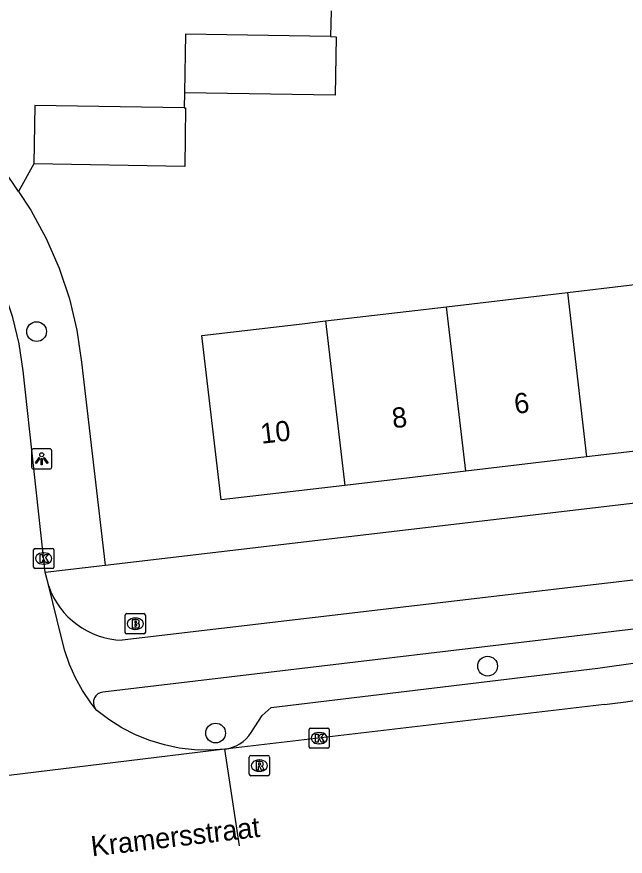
# Model space of a CAD drawing. Extents: x 159888 to 160757, y 384031 to 384746.
# Drawn here: x 160505.82 to 160535.91, y 384154.98 to 384196.47 of the extents above; entities that cross this region are included whole.
import ezdxf

# ---------------------------------------------------------------- set-up
doc = ezdxf.new("R2010")
doc.units = 0
for name, color, linetype in [('IMGEO_Boom', 7, 'Continuous'), ('IMGEO_Brandkraan', 7, 'Continuous'), ('IMGEO_Fietspad_open', 7, 'Continuous'), ('IMGEO_Kolk', 7, 'Continuous'), ('IMGEO_Lichtpunt', 7, 'Continuous'), ('IMGEO_Openbare_ruimte_label', 7, 'Continuous'), ('IMGEO_Pand', 7, 'Continuous'), ('IMGEO_Pand_nummerreeks', 7, 'Continuous'), ('IMGEO_Parkeervlak_open', 7, 'Continuous'), ('IMGEO_Rijbaan_lokaal_gesloten', 7, 'Continuous'), ('IMGEO_Rijbaan_lokaal_open', 7, 'Continuous'), ('IMGEO_Rioolput', 7, 'Continuous'), ('IMGEO_Voetpad_open', 7, 'Continuous')]:
    doc.layers.add(name, color=color, linetype=linetype)

msp = doc.modelspace()

# ---------------------------------------------------------------- linework, layer by layer
at = {"layer": 'IMGEO_Boom'}
for centre in [(160506.803, 384180.91), (160529.108, 384164.375), (160515.654, 384161.067)]:
    msp.add_circle(centre, 0.489, dxfattribs=at)
at = {"layer": 'IMGEO_Brandkraan'}
for p, q in [((160511.183, 384166.045), (160511.183, 384166.897)), ((160511.258, 384166.971), (160512.11, 384166.971)), ((160512.184, 384166.897), (160512.184, 384166.045)), ((160511.671, 384166.751), (160511.696, 384166.751)), ((160512.11, 384165.971), (160511.258, 384165.971)), ((160511.694, 384166.191), (160511.669, 384166.191))]:
    msp.add_line(p, q, dxfattribs=at)
for points in [[(160511.183, 384166.045), (160511.183, 384166.897)], [(160511.258, 384166.971), (160512.11, 384166.971)], [(160512.184, 384166.897), (160512.184, 384166.045)], [(160511.531, 384166.671), (160511.531, 384166.271), (160511.744, 384166.271)], [(160511.762, 384166.671), (160511.531, 384166.671)], [(160511.71, 384166.59), (160511.656, 384166.59), (160511.656, 384166.514)], [(160511.656, 384166.514), (160511.709, 384166.514)], [(160511.718, 384166.438), (160511.656, 384166.438), (160511.656, 384166.357)], [(160511.656, 384166.357), (160511.718, 384166.357)], [(160512.11, 384165.971), (160511.258, 384165.971)]]:
    msp.add_lwpolyline(points, dxfattribs=at)
for centre, radius, start, end in [((160511.26, 384166.895), 0.0765, 91.552, 178.448), ((160511.26, 384166.895), 0.0765, 91.552, 178.448), ((160512.108, 384166.895), 0.0765, 1.552, 88.448), ((160512.108, 384166.895), 0.0765, 1.552, 88.448), ((160511.711, 384166.552), 0.0379, 267.8285, 90.9355), ((160511.719, 384166.397), 0.0404, 269.8759, 90.5077), ((160511.766, 384166.526), 0.145, 59.4692, 91.5367), ((160511.791, 384166.573), 0.0922, 285.5137, 58.1501), ((160511.796, 384166.381), 0.105, 301.3115, 78.989), ((160511.26, 384166.047), 0.0765, 181.552, 268.448), ((160511.26, 384166.047), 0.0765, 181.552, 268.448), ((160511.75, 384166.522), 0.251, 268.6676, 293.5347), ((160512.108, 384166.047), 0.0765, 271.552, 358.448), ((160512.108, 384166.047), 0.0765, 271.552, 358.448)]:
    msp.add_arc(centre, radius, start, end, dxfattribs=at)
for centre, major_axis, ratio, start_param, end_param in [((160511.67, 384166.471), (-0.387, 0.002), 0.722429, 4.712389, 7.853982), ((160511.695, 384166.471), (-0.39, 0.002), 0.717154, 1.570796, 4.712389)]:
    msp.add_ellipse(centre, major_axis=major_axis, ratio=ratio, start_param=start_param, end_param=end_param, dxfattribs=at)
at = {"layer": 'IMGEO_Fietspad_open'}
for points in [[(160565.78, 384172.052), (160563.669, 384171.834), (160511.035, 384165.652)], [(160559.552, 384168.92), (160540.617, 384166.718), (160510.075, 384163.087)]]:
    msp.add_lwpolyline(points, dxfattribs=at)
for centre, radius, start, end in [((160511.17, 384169.641), 3.991, 199.1924, 268.0679), ((160510.124, 384162.574), 0.516, 95.4421, 211.2519)]:
    msp.add_arc(centre, radius, start, end, dxfattribs=at)
at = {"layer": 'IMGEO_Kolk'}
for p, q in [((160506.653, 384169.271), (160506.653, 384170.123)), ((160506.728, 384170.197), (160507.58, 384170.197)), ((160507.654, 384170.123), (160507.654, 384169.271)), ((160507.141, 384169.977), (160507.166, 384169.977)), ((160507.164, 384169.417), (160507.139, 384169.417)), ((160507.58, 384169.197), (160506.728, 384169.197)), ((160520.277, 384160.389), (160520.277, 384161.241)), ((160520.352, 384161.315), (160521.204, 384161.315)), ((160520.765, 384161.095), (160520.79, 384161.095)), ((160521.278, 384161.241), (160521.278, 384160.389)), ((160521.204, 384160.315), (160520.352, 384160.315)), ((160520.788, 384160.535), (160520.763, 384160.535))]:
    msp.add_line(p, q, dxfattribs=at)
for points in [[(160506.653, 384169.271), (160506.653, 384170.123)], [(160506.728, 384170.197), (160507.58, 384170.197)], [(160507.654, 384170.123), (160507.654, 384169.271)], [(160506.974, 384169.897), (160507.097, 384169.897), (160507.097, 384169.746), (160507.227, 384169.897), (160507.391, 384169.897), (160507.245, 384169.746), (160507.398, 384169.497), (160507.246, 384169.497), (160507.161, 384169.661), (160507.097, 384169.594), (160507.097, 384169.497), (160506.974, 384169.497), (160506.974, 384169.897)], [(160507.58, 384169.197), (160506.728, 384169.197)], [(160520.277, 384160.389), (160520.277, 384161.241)], [(160520.352, 384161.315), (160521.204, 384161.315)], [(160520.598, 384161.015), (160520.721, 384161.015), (160520.721, 384160.864), (160520.851, 384161.015), (160521.015, 384161.015), (160520.869, 384160.864), (160521.022, 384160.615), (160520.87, 384160.615), (160520.785, 384160.779), (160520.721, 384160.712), (160520.721, 384160.615), (160520.598, 384160.615), (160520.598, 384161.015)], [(160521.278, 384161.241), (160521.278, 384160.389)], [(160521.204, 384160.315), (160520.352, 384160.315)]]:
    msp.add_lwpolyline(points, dxfattribs=at)
for centre, start, end in [((160506.73, 384170.121), 91.552, 178.448), ((160506.73, 384170.121), 91.552, 178.448), ((160507.578, 384170.121), 1.552, 88.448), ((160507.578, 384170.121), 1.552, 88.448), ((160506.73, 384169.273), 181.552, 268.448), ((160506.73, 384169.273), 181.552, 268.448), ((160507.578, 384169.273), 271.552, 358.448), ((160507.578, 384169.273), 271.552, 358.448), ((160520.354, 384161.239), 91.552, 178.448), ((160520.354, 384161.239), 91.552, 178.448), ((160521.202, 384161.239), 1.552, 88.448), ((160521.202, 384161.239), 1.552, 88.448), ((160520.354, 384160.391), 181.552, 268.448), ((160520.354, 384160.391), 181.552, 268.448), ((160521.202, 384160.391), 271.552, 358.448), ((160521.202, 384160.391), 271.552, 358.448)]:
    msp.add_arc(centre, 0.0765, start, end, dxfattribs=at)
for centre, major_axis, ratio, start_param, end_param in [((160507.14, 384169.697), (-0.387, 0.002), 0.722429, 4.712389, 7.853982), ((160507.165, 384169.697), (-0.39, 0.002), 0.717154, 1.570796, 4.712389), ((160520.764, 384160.815), (-0.387, 0.002), 0.722429, 4.712389, 7.853982), ((160520.789, 384160.815), (-0.39, 0.002), 0.717154, 1.570796, 4.712389)]:
    msp.add_ellipse(centre, major_axis=major_axis, ratio=ratio, start_param=start_param, end_param=end_param, dxfattribs=at)
at = {"layer": 'IMGEO_Lichtpunt'}
for p, q in [((160507.459, 384175.12), (160506.651, 384175.12)), ((160507.459, 384175.12), (160506.651, 384175.12)), ((160506.557, 384175.025), (160506.557, 384174.218)), ((160506.557, 384175.025), (160506.557, 384174.218)), ((160507.553, 384174.218), (160507.553, 384175.025)), ((160507.553, 384174.218), (160507.553, 384175.025)), ((160506.651, 384174.124), (160507.459, 384174.124)), ((160506.651, 384174.124), (160507.459, 384174.124))]:
    msp.add_line(p, q, dxfattribs=at)
for points in [[(160506.931, 384174.689), (160506.97, 384174.661), (160506.782, 384174.399), (160506.744, 384174.426), (160506.931, 384174.689)], [(160507.143, 384174.661), (160507.181, 384174.688), (160507.368, 384174.426), (160507.329, 384174.398), (160507.143, 384174.661)], [(160507.033, 384174.641), (160507.08, 384174.641), (160507.08, 384174.319), (160507.033, 384174.319), (160507.033, 384174.641)]]:
    msp.add_lwpolyline(points, dxfattribs=at)
msp.add_circle((160507.056, 384174.823), 0.0994, dxfattribs=at)
for centre, start, end in [((160506.651, 384175.025), 90, 180), ((160506.651, 384175.025), 90, 180), ((160507.459, 384175.025), 0, 90), ((160507.459, 384175.025), 0, 90), ((160506.651, 384174.218), 180, 270), ((160506.651, 384174.218), 180, 270), ((160507.459, 384174.218), 270, 0), ((160507.459, 384174.218), 270, 360)]:
    msp.add_arc(centre, 0.0946, start, end, dxfattribs=at)
at = {"layer": 'IMGEO_Pand'}
for points in [[(160521.342, 384195.493), (160514.159, 384195.609), (160514.113, 384192.72)], [(160521.342, 384195.493), (160521.619, 384195.489), (160521.572, 384192.6), (160514.113, 384192.72)], [(160514.101, 384191.968), (160506.713, 384192.087), (160506.667, 384189.198)], [(160514.101, 384191.968), (160514.173, 384191.967), (160514.126, 384189.078), (160506.667, 384189.198)], [(160533.056, 384182.845), (160539.164, 384183.563), (160539.535, 384180.402), (160540.119, 384175.436), (160534.002, 384174.717)], [(160527.066, 384182.141), (160533.056, 384182.845)], [(160533.056, 384182.845), (160534.002, 384174.717)], [(160521.087, 384181.438), (160527.066, 384182.141)], [(160528.022, 384174.014), (160527.066, 384182.141)], [(160522.043, 384173.311), (160515.924, 384172.591), (160514.968, 384180.718), (160519.934, 384181.302), (160521.087, 384181.438)], [(160521.087, 384181.438), (160522.043, 384173.311)], [(160534.002, 384174.717), (160528.022, 384174.014)], [(160528.022, 384174.014), (160522.043, 384173.311)]]:
    msp.add_lwpolyline(points, dxfattribs=at)
at = {"layer": 'IMGEO_Parkeervlak_open'}
msp.add_lwpolyline([(160517.411, 384161.098), (160517.955, 384161.94), (160518.409, 384162.327), (160534.554, 384164.276), (160540.497, 384165.109)], dxfattribs=at)
msp.add_arc((160515.846, 384162.11), 1.864, 278.0799, 327.1012, dxfattribs=at)
at = {"layer": 'IMGEO_Rijbaan_lokaal_gesloten'}
for points in [[(160534.886, 384162.486), (160516.108, 384160.265)], [(160516.108, 384160.265), (160500, 384158.317), (160494.41, 384157.644)], [(160516.834, 384155.497), (160516.108, 384160.265)]]:
    msp.add_lwpolyline(points, dxfattribs=at)
msp.add_arc((160522.284, 384266.701), 104.974, 276.89507, 281.53777, dxfattribs=at)
at = {"layer": 'IMGEO_Rijbaan_lokaal_open'}
for points in [[(160521.362, 384196.764), (160521.342, 384195.493)], [(160505.914, 384187.834), (160501.631, 384194.166)], [(160514.113, 384192.72), (160514.101, 384191.968)], [(160506.667, 384189.198), (160505.914, 384187.834)], [(160507.227, 384169.019), (160507.226, 384169.022), (160506.134, 384178.968), (160505.94, 384180.299), (160505.629, 384181.607), (160505.201, 384182.882), (160504.662, 384184.113), (160504.014, 384185.292), (160503.336, 384186.31), (160502.084, 384188.18)], [(160507.4, 384168.329), (160507.227, 384169.019)], [(160509.683, 384162.306), (160509.479, 384162.568), (160509.073, 384163.164), (160508.722, 384163.794), (160508.429, 384164.453), (160508.195, 384165.135), (160508.024, 384165.836), (160507.4, 384168.329)], [(160516.108, 384160.265), (160515.368, 384160.219), (160514.612, 384160.238), (160513.861, 384160.325), (160513.12, 384160.479), (160512.396, 384160.699), (160511.694, 384160.982), (160511.021, 384161.326), (160510.381, 384161.73), (160509.78, 384162.189), (160509.683, 384162.306)]]:
    msp.add_lwpolyline(points, dxfattribs=at)
at = {"layer": 'IMGEO_Rioolput'}
for p, q in [((160517.319, 384159.032), (160517.319, 384159.884)), ((160517.394, 384159.958), (160518.246, 384159.958)), ((160517.807, 384159.738), (160517.832, 384159.738)), ((160518.32, 384159.884), (160518.32, 384159.032)), ((160518.246, 384158.958), (160517.394, 384158.958)), ((160517.83, 384159.178), (160517.805, 384159.178))]:
    msp.add_line(p, q, dxfattribs=at)
for points in [[(160517.319, 384159.032), (160517.319, 384159.884)], [(160517.394, 384159.958), (160518.246, 384159.958)], [(160518.32, 384159.884), (160518.32, 384159.032)], [(160517.908, 384159.656), (160517.656, 384159.658), (160517.656, 384159.258)], [(160517.656, 384159.258), (160517.78, 384159.258), (160517.78, 384159.42), (160517.791, 384159.42)], [(160517.834, 384159.577), (160517.78, 384159.577), (160517.78, 384159.496)], [(160517.78, 384159.496), (160517.832, 384159.496)], [(160517.838, 384159.391), (160517.909, 384159.258), (160518.049, 384159.258), (160517.984, 384159.384)], [(160518.246, 384158.958), (160517.394, 384158.958)]]:
    msp.add_lwpolyline(points, dxfattribs=at)
for centre, radius, start, end in [((160517.396, 384159.882), 0.0765, 91.552, 178.448), ((160517.396, 384159.882), 0.0765, 91.552, 178.448), ((160518.244, 384159.882), 0.0765, 1.552, 88.448), ((160518.244, 384159.882), 0.0765, 1.552, 88.448), ((160517.79, 384159.367), 0.0533, 26.0293, 88.6989), ((160517.816, 384159.685), 0.19, 274.7715, 282.9687), ((160517.84, 384159.481), 0.0964, 77.0061, 93.1865), ((160517.854, 384159.538), 0.0378, 276.6634, 79.6772), ((160517.907, 384159.546), 0.109, 350.3612, 89.416), ((160517.905, 384159.546), 0.112, 277.5842, 350.9817), ((160517.889, 384159.331), 0.108, 29.5134, 73.7905), ((160517.396, 384159.034), 0.0765, 181.552, 268.448), ((160517.396, 384159.034), 0.0765, 181.552, 268.448), ((160518.244, 384159.034), 0.0765, 271.552, 358.448), ((160518.244, 384159.034), 0.0765, 271.552, 358.448)]:
    msp.add_arc(centre, radius, start, end, dxfattribs=at)
for centre, major_axis, ratio, start_param, end_param in [((160517.806, 384159.458), (-0.387, 0.002), 0.722429, 4.712389, 7.853982), ((160517.831, 384159.458), (-0.39, 0.002), 0.717154, 1.570796, 4.712389)]:
    msp.add_ellipse(centre, major_axis=major_axis, ratio=ratio, start_param=start_param, end_param=end_param, dxfattribs=at)
at = {"layer": 'IMGEO_Voetpad_open'}
for points in [[(160505.914, 384187.834), (160506.513, 384186.915), (160507.282, 384185.514), (160507.923, 384184.051), (160508.43, 384182.536), (160508.8, 384180.982), (160509.03, 384179.401), (160510.194, 384169.368)], [(160510.194, 384169.368), (160541.448, 384173.043)], [(160507.227, 384169.019), (160510.194, 384169.368)]]:
    msp.add_lwpolyline(points, dxfattribs=at)

# ---------------------------------------------------------------- texts
at = {"layer": 'IMGEO_Openbare_ruimte_label'}
msp.add_text('Kramersstraat', height=1, rotation=6.663, dxfattribs=at).set_placement((160509.546, 384154.968))
at = {"layer": 'IMGEO_Pand_nummerreeks'}
for s, p in [('6', (160530.478, 384176.839)), ('8', (160524.433, 384176.129)), ('10', (160517.927, 384175.364))]:
    msp.add_text(s, height=1, rotation=6.7064, dxfattribs=at).set_placement(p)

doc.saveas('drawing.dxf')
